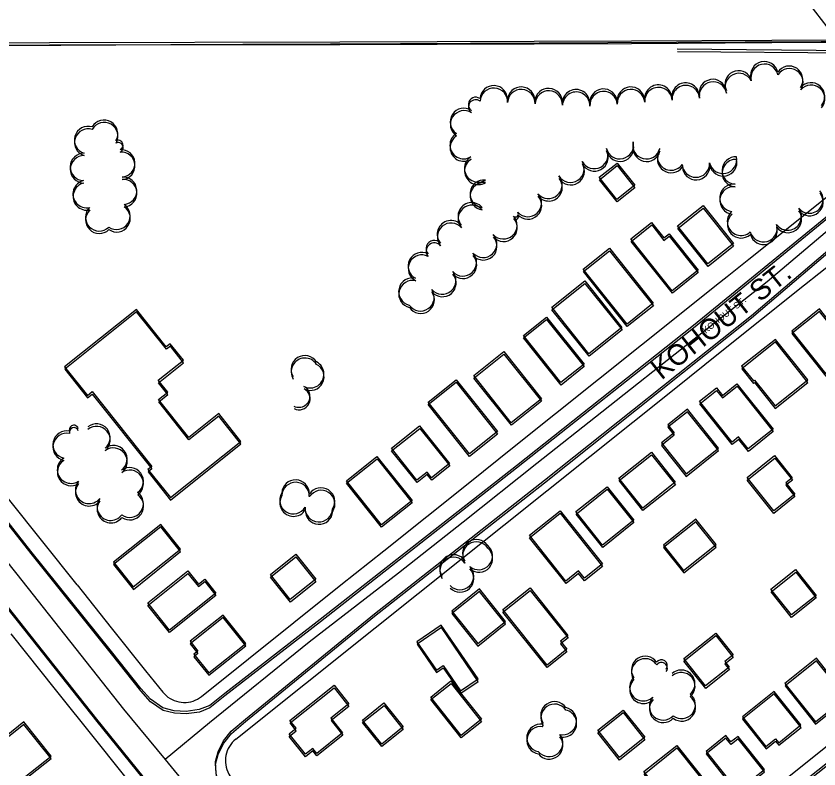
# Model space of a CAD drawing. Extents: x -25029 to 2274964, y -81170 to 687028.
# Drawn here: x 12670 to 13255, y -65875 to -65327 of the extents above; entities that cross this region are included whole.
import ezdxf

# ---------------------------------------------------------------- set-up
doc = ezdxf.new("R2010")
doc.units = 0
for name, color, linetype in [('81911BEA - RW_X_Fee_RW', 7, 'Continuous'), ('BLDG', 7, 'Continuous'), ('BRIDGE', 7, 'Continuous'), ('GE_X_CL_2000', 7, 'Continuous'), ('RD_X_RR_1', 7, 'Continuous'), ('ROAD', 7, 'Continuous'), ('ROAD-NAME', 7, 'Continuous'), ('TREES', 7, 'Continuous')]:
    doc.layers.add(name, color=color, linetype=linetype)

msp = doc.modelspace()

# ---------------------------------------------------------------- linework, layer by layer
at = {"layer": '81911BEA - RW_X_Fee_RW'}
for points in [[(13201.23, -65345.42), (13643.84, -65343.4), (13743.86, -65342.94), (13844.55, -65342.48)], [(12542.98, -65348.56), (12582.98, -65348.37), (12622.99, -65348.18), (12662.99, -65347.99), (12702.99, -65347.8), (12743, -65347.61), (12783, -65347.41), (12835.5, -65347.16), (12875.51, -65346.97), (12899.23, -65346.86), (12950.24, -65346.62), (13001.22, -65346.37), (13201.23, -65345.42)], [(12805.22, -65822.03), (12906.8, -65740.88), (12938.06, -65715.9), (12969.33, -65690.92), (13000.59, -65665.94), (13031.81, -65641), (13063.08, -65616.02), (13094.34, -65591.04), (13125.55, -65566.11), (13156.87, -65541.08), (13180.25, -65522.4), (13188.09, -65516.15), (13203.69, -65503.68), (13219.3, -65491.21), (13250.62, -65466.18), (13279.39, -65443.2)], [(12830.25, -65853.25), (12931.76, -65772.13), (12963.08, -65747.1), (12994.29, -65722.16), (13025.5, -65697.22), (13056.82, -65672.2), (13088.03, -65647.26), (13119.29, -65622.28), (13150.56, -65597.29), (13181.77, -65572.35), (13213.03, -65547.37), (13244.3, -65522.38), (13275.51, -65497.44), (13304.33, -65474.41)], [(12714.71, -65740.75), (12689.78, -65709.54), (12664.75, -65678.22), (12639.82, -65647)], [(13474.6, -65687.39), (13414.51, -65735.4), (13383.25, -65760.38), (13367.64, -65772.85), (13352.04, -65785.32), (13320.77, -65810.3), (13289.51, -65835.28), (13258.3, -65860.22), (13226.98, -65885.25), (13195.76, -65910.19), (13164.55, -65935.13), (13133.23, -65960.15), (13102.02, -65985.09), (13002.84, -66064.34)], [(12714.71, -65740.75), (12739.65, -65771.96), (12764.67, -65803.28), (12777.14, -65818.89)], [(12666.5, -65776.54), (12698.76, -65816.91), (12728.13, -65853.68), (12730, -65856.01), (12756.85, -65889.61), (12759.95, -65893.49), (12761.2, -65895.05), (12776.82, -65914.59), (12792.43, -65934.14), (12824.25, -65973.95), (12856.42, -66014.21), (12862.99, -66022.44)], [(12777.14, -65818.89), (12778.33, -65820.2), (12779.52, -65821.41), (12780.91, -65822.52), (12782.4, -65823.44), (12783.9, -65824.35), (12785.49, -65824.96), (12787.19, -65825.58), (12788.88, -65825.99), (12790.58, -65826.31), (12792.28, -65826.42), (12794.08, -65826.34), (12795.78, -65826.15), (12797.48, -65825.87), (12799.19, -65825.38), (12800.79, -65824.69), (12802.4, -65823.91), (12803.81, -65823.02), (12805.22, -65822.03)], [(12830.25, -65853.25), (12828.94, -65854.44), (12827.73, -65855.63), (12826.62, -65857.02), (12825.6, -65858.51), (12824.79, -65860), (12824.08, -65861.6), (12823.56, -65863.29), (12823.15, -65864.99), (12822.83, -65866.69), (12822.72, -65868.38), (12822.8, -65870.19), (12822.99, -65871.89), (12823.27, -65873.59), (12823.76, -65875.29), (12824.44, -65876.9), (12825.13, -65878.51), (12826.02, -65879.91), (12827.11, -65881.32)]]:
    msp.add_lwpolyline(points, dxfattribs=at)
at = {"layer": 'BLDG'}
for points in [[(13107.84, -65433.64), (13120.72, -65449.79), (13107.81, -65460.08), (13094.93, -65443.94)], [(13107.96, -65435.46), (13120.83, -65451.61), (13107.92, -65461.9), (13095.05, -65445.76)], [(13170.49, -65464.55), (13192.61, -65492.29), (13174.01, -65507.14), (13151.88, -65479.39)], [(13170.6, -65466.37), (13192.72, -65494.12), (13174.12, -65508.96), (13151.99, -65481.21)], [(13133, -65476.92), (13141.92, -65488.1), (13145.73, -65485.06), (13166.85, -65511.55), (13148, -65526.58), (13117.96, -65488.92)], [(13133.11, -65478.74), (13142.03, -65489.92), (13145.84, -65486.88), (13166.96, -65513.37), (13148.11, -65528.4), (13118.07, -65490.74)], [(13102.32, -65495.7), (13134.22, -65535.69), (13115.16, -65550.88), (13083.26, -65510.9)], [(13102.43, -65497.52), (13134.32, -65537.51), (13115.26, -65552.7), (13083.37, -65512.71)], [(13084.31, -65519.43), (13111.39, -65553.37), (13087.36, -65572.54), (13060.29, -65538.59)], [(13084.42, -65521.24), (13111.49, -65555.19), (13087.46, -65574.35), (13060.39, -65540.4)], [(12722.26, -65602.78), (12725.69, -65600.05), (12769.16, -65654.54), (12766.36, -65656.78), (12782.65, -65677.21), (12833.97, -65636.29), (12817.83, -65616.05), (12796.06, -65633.41), (12774.06, -65605.84), (12780.79, -65600.47), (12773.89, -65591.83), (12792.16, -65577.26), (12782.54, -65565.2), (12779.66, -65567.5), (12757.9, -65540.22), (12705.62, -65581.91)], [(12722.36, -65604.55), (12725.79, -65601.82), (12769.25, -65656.32), (12766.45, -65658.56), (12782.74, -65678.99), (12834.06, -65638.07), (12817.92, -65617.83), (12796.15, -65635.19), (12774.16, -65607.62), (12780.89, -65602.25), (12773.99, -65593.61), (12792.26, -65579.04), (12782.64, -65566.98), (12779.76, -65569.28), (12758, -65541.99), (12705.72, -65583.68)], [(13235.03, -65555.95), (13259.68, -65586.86), (13269.58, -65578.97), (13265.13, -65573.39), (13275.45, -65565.17), (13255.24, -65539.83)], [(13235.13, -65557.78), (13259.78, -65588.7), (13269.68, -65580.81), (13265.23, -65575.23), (13275.55, -65567.01), (13255.34, -65541.66)], [(13056.48, -65545.8), (13083.8, -65580.06), (13066.99, -65593.46), (13039.67, -65559.2)], [(13056.58, -65547.61), (13083.9, -65581.87), (13067.09, -65595.27), (13039.77, -65561.01)], [(13198.58, -65581.61), (13207.11, -65592.3), (13207.87, -65591.69), (13222.85, -65610.47), (13246.64, -65591.5), (13223.14, -65562.03)], [(13198.68, -65583.44), (13207.21, -65594.13), (13207.97, -65593.52), (13222.95, -65612.3), (13246.74, -65593.33), (13223.24, -65563.86)], [(13025.36, -65570.91), (13052.77, -65605.28), (13030.89, -65622.73), (13003.47, -65588.37)], [(13025.46, -65572.72), (13052.87, -65607.09), (13030.98, -65624.54), (13003.57, -65590.17)], [(12990.63, -65591.42), (13020.77, -65629.2), (13000.44, -65645.42), (12970.3, -65607.63)], [(12990.73, -65593.22), (13020.86, -65631.01), (13000.53, -65647.22), (12970.4, -65609.43)], [(13180.16, -65597.34), (13184.56, -65602.85), (13195.16, -65594.39), (13221.49, -65627.39), (13203.4, -65641.82), (13196.35, -65632.99), (13191.63, -65636.76), (13167.95, -65607.09)], [(13180.26, -65599.17), (13184.66, -65604.68), (13195.26, -65596.22), (13221.58, -65629.22), (13203.49, -65643.65), (13196.44, -65634.82), (13191.72, -65638.59), (13168.05, -65608.91)], [(13144.79, -65624.22), (13149.4, -65630), (13140.12, -65637.39), (13158.12, -65659.96), (13181.64, -65641.19), (13159.04, -65612.86)], [(13144.88, -65626.04), (13149.49, -65631.82), (13140.21, -65639.21), (13158.21, -65661.78), (13181.73, -65643.02), (13159.13, -65614.68)], [(12964.07, -65625.02), (12985.93, -65652.43), (12972.85, -65662.85), (12969.52, -65658.68), (12962.16, -65664.55), (12943.63, -65641.32)], [(12964.16, -65626.82), (12986.02, -65654.23), (12972.94, -65664.65), (12969.61, -65660.48), (12962.25, -65666.35), (12943.72, -65643.12)], [(12933.02, -65647.2), (12958.58, -65679.25), (12936.37, -65696.96), (12910.81, -65664.92)], [(13150.28, -65666.02), (13126.62, -65684.89), (13109.19, -65663.02), (13132.85, -65644.16)], [(13150.37, -65667.84), (13126.71, -65686.71), (13109.28, -65664.84), (13132.94, -65645.98)], [(13222.57, -65646.69), (13235.38, -65662.75), (13230.74, -65666.45), (13237.3, -65674.67), (13221.92, -65686.94), (13202.55, -65662.65)], [(12933.11, -65649), (12958.67, -65681.05), (12936.45, -65698.76), (12910.9, -65666.71)], [(13222.66, -65648.52), (13235.47, -65664.58), (13230.83, -65668.28), (13237.39, -65676.5), (13222.01, -65688.77), (13202.64, -65664.48)], [(13120.07, -65693.66), (13097.31, -65711.8), (13077.89, -65687.46), (13100.64, -65669.31)], [(13120.15, -65695.48), (13097.39, -65713.62), (13077.98, -65689.27), (13100.73, -65671.13)], [(13066.37, -65686.88), (13097.18, -65725.49), (13084.06, -65735.96), (13079.83, -65730.65), (13070.62, -65737.98), (13044.06, -65704.68)], [(13066.46, -65688.69), (13097.26, -65727.31), (13084.14, -65737.77), (13079.91, -65732.46), (13070.7, -65739.79), (13044.14, -65706.49)], [(13156.34, -65730.25), (13179.94, -65711.42), (13165.23, -65692.99), (13141.63, -65711.82)], [(13156.42, -65732.07), (13180.02, -65713.25), (13165.32, -65694.81), (13141.71, -65713.64)], [(12755.62, -65742.31), (12790.07, -65714.82), (12775.69, -65696.79), (12741.24, -65724.27)], [(12755.7, -65744.08), (12790.15, -65716.6), (12775.77, -65698.57), (12741.32, -65726.04)], [(12873.97, -65718.52), (12888.5, -65736.73), (12869.98, -65751.49), (12855.46, -65733.28)], [(12874.05, -65720.31), (12888.58, -65738.52), (12870.06, -65753.28), (12855.54, -65735.07)], [(13237.85, -65729.65), (13252.82, -65748.42), (13234.89, -65762.72), (13219.92, -65743.95)], [(12766.16, -65753.95), (12795.39, -65730.63), (12803.1, -65740.3), (12807.67, -65736.66), (12815.79, -65746.84), (12782, -65773.79)], [(12766.24, -65755.72), (12795.47, -65732.41), (12803.18, -65742.08), (12807.75, -65738.44), (12815.87, -65748.62), (12782.08, -65775.57)], [(13237.93, -65731.48), (13252.9, -65750.25), (13234.97, -65764.55), (13220, -65745.78)], [(12987.55, -65759.85), (13006.46, -65783.54), (13026.59, -65767.47), (13007.69, -65743.79)], [(12987.63, -65761.65), (13006.53, -65785.34), (13026.67, -65769.28), (13007.77, -65745.59)], [(13044.55, -65742.98), (13072.13, -65777.55), (13066.69, -65781.88), (13071.34, -65787.71), (13056.92, -65799.21), (13024.7, -65758.81)], [(13044.63, -65744.79), (13072.2, -65779.36), (13066.76, -65783.69), (13071.41, -65789.52), (13056.99, -65801.02), (13024.78, -65760.62)], [(12796.99, -65781.88), (12802.69, -65789.03), (12799.78, -65791.34), (12810.57, -65804.87), (12837.5, -65783.4), (12821, -65762.73)], [(12797.06, -65783.66), (12802.76, -65790.81), (12799.85, -65793.12), (12810.64, -65806.65), (12837.57, -65785.18), (12821.08, -65764.51)], [(12962.18, -65782.18), (12976.33, -65802.87), (12981.31, -65799.47), (12993.95, -65817.95), (13006.65, -65809.27), (12979.85, -65770.09)], [(12962.25, -65783.98), (12976.4, -65804.67), (12981.38, -65801.27), (12994.02, -65819.75), (13006.72, -65811.07), (12979.93, -65771.89)], [(13192.34, -65791.74), (13186.27, -65796.58), (13189.54, -65800.69), (13172.34, -65814.41), (13156.41, -65794.44), (13179.68, -65775.87)], [(13192.41, -65793.57), (13186.34, -65798.41), (13189.61, -65802.52), (13172.41, -65816.23), (13156.48, -65796.26), (13179.75, -65777.7)], [(13252.3, -65840.44), (13265.97, -65829.53), (13263.55, -65826.5), (13272.91, -65819.04), (13253.09, -65794.18), (13230.06, -65812.55)], [(13252.37, -65842.27), (13266.04, -65831.37), (13263.62, -65828.34), (13272.98, -65820.88), (13253.16, -65796.01), (13230.13, -65814.38)], [(12986.95, -65810.78), (13009.14, -65838.61), (12994.41, -65850.36), (12972.21, -65822.53)], [(12912.58, -65827.48), (12899.59, -65837.84), (12908.09, -65848.49), (12889.21, -65863.55), (12886.32, -65859.92), (12881, -65864.17), (12869.12, -65849.29), (12874.22, -65845.22), (12869.69, -65839.54), (12901.79, -65813.94)], [(12912.65, -65829.27), (12899.66, -65839.63), (12908.16, -65850.28), (12889.27, -65865.34), (12886.38, -65861.71), (12881.06, -65865.96), (12869.19, -65851.08), (12874.29, -65847.01), (12869.76, -65841.33), (12901.86, -65815.73)], [(12987.02, -65812.58), (13009.21, -65840.41), (12994.48, -65852.16), (12972.28, -65824.33)], [(13216.27, -65858.37), (13223.26, -65852.79), (13225.57, -65855.69), (13241.77, -65842.77), (13222.29, -65818.35), (13199.1, -65836.85)], [(13216.33, -65860.2), (13223.33, -65854.62), (13225.64, -65857.52), (13241.84, -65844.6), (13222.36, -65820.18), (13199.17, -65838.68)], [(12938.17, -65826.72), (12952.15, -65844.26), (12936.5, -65856.74), (12922.52, -65839.21)], [(12938.24, -65828.52), (12952.22, -65846.06), (12936.57, -65858.54), (12922.59, -65841)], [(13112.28, -65831.91), (13128.08, -65851.73), (13109.56, -65866.5), (13093.75, -65846.68)], [(13112.35, -65833.73), (13128.15, -65853.55), (13109.62, -65868.32), (13093.82, -65848.5)], [(12646.04, -65864.55), (12665.83, -65889.36), (12695.81, -65865.45), (12676.01, -65840.64)], [(12646.1, -65866.31), (12665.89, -65891.12), (12695.87, -65867.22), (12676.08, -65842.4)], [(13215.19, -65875.2), (13195.94, -65851.08), (13190.8, -65855.18), (13187.09, -65850.54), (13172.65, -65862.07), (13195.6, -65890.83)], [(13215.25, -65877.03), (13196.01, -65852.91), (13190.87, -65857.01), (13187.16, -65852.37), (13172.71, -65863.89), (13195.66, -65892.66)], [(13151.4, -65857.68), (13180.06, -65893.61), (13156.11, -65912.71), (13127.46, -65876.77)], [(13151.46, -65859.5), (13180.12, -65895.44), (13156.17, -65914.53), (13127.52, -65878.59)]]:
    msp.add_lwpolyline(points, close=True, dxfattribs=at)
at = {"layer": 'BRIDGE'}
for points in [[(13151.64, -65350.49), (13278.09, -65351.58), (13485.34, -65351.23), (13745.66, -65351.15), (13881.9, -65349.93), (14016.29, -65348.19)], [(13151.77, -65352.31), (13278.22, -65353.42), (13485.47, -65353.09), (13745.79, -65353.04), (13882.03, -65351.84), (14016.42, -65350.12)]]:
    msp.add_lwpolyline(points, dxfattribs=at)
at = {"layer": 'GE_X_CL_2000'}
for points in [[(12345.17, -65317.55), (12363.07, -65338.27), (12372.51, -65350.05), (12376.6, -65355.5), (12400.74, -65392.96), (12422.67, -65422.31), (12481.73, -65498.14), (12583.63, -65623.46), (12670.9, -65733.01), (12748.64, -65831.4), (12778.76, -65867.92)], [(13270.39, -65475.19), (13217.18, -65520.04), (13160.53, -65564.66), (13096.86, -65615.07), (13049.39, -65652.38), (12995.91, -65695.22), (12948.68, -65732.25), (12883.59, -65782.39), (12811.26, -65841.34), (12778.76, -65867.92)], [(12778.76, -65867.92), (12787.66, -65878.71), (12808.48, -65903.6), (12837.91, -65939.86), (12899.12, -66018.11), (12947.28, -66078.91), (12972.46, -66109.83)]]:
    msp.add_lwpolyline(points, dxfattribs=at)
at = {"layer": 'RD_X_RR_1'}
msp.add_line((13207.5, -65265.32), (13264.66, -65339.76), dxfattribs=at)
at = {"layer": 'ROAD'}
for points in [[(12517.26, -65346.9), (12694.59, -65345.78), (12906.01, -65345.47), (13118.31, -65344.67), (13220.47, -65344.06), (13495.54, -65343.45), (13818.49, -65342.16), (13881.58, -65342.01)], [(12517.39, -65348.64), (12694.72, -65347.55), (12906.14, -65347.26), (13118.44, -65346.49), (13220.6, -65345.89), (13495.67, -65345.31), (13818.62, -65344.06), (13881.71, -65343.92)], [(13266.38, -65467.89), (13163.45, -65551.95), (13034.54, -65654.09)], [(13266.49, -65469.73), (13163.55, -65553.77), (13034.63, -65655.9)], [(13328.32, -65817.04), (13172.74, -65940.58), (13041.71, -66044.42), (13008.63, -66071.11), (13000.4, -66073.89), (12989.49, -66075.8), (12978.26, -66075.23), (12969.9, -66072.58), (12962.82, -66067.55), (12955.95, -66060.68), (12917.7, -66012.55), (12853.02, -65930.89), (12822.68, -65893.03), (12818.21, -65886.04), (12816.07, -65878.37), (12815.48, -65869.51), (12817.47, -65862.43), (12821.39, -65854.36), (12826.99, -65847.2), (12837.36, -65838.54), (12931.15, -65761.84), (13054.99, -65664.57), (13205.66, -65544.56), (13279.25, -65481.97)], [(13328.39, -65818.88), (13172.79, -65942.4), (13041.75, -66046.23), (13008.67, -66072.91), (13000.44, -66075.69), (12989.53, -66077.6), (12978.3, -66077.03), (12969.94, -66074.38), (12962.86, -66069.35), (12955.99, -66062.48), (12917.75, -66014.34), (12853.08, -65932.68), (12822.74, -65894.81), (12818.27, -65887.82), (12816.13, -65880.15), (12815.54, -65871.29), (12817.53, -65864.21), (12821.46, -65856.14), (12827.06, -65848.98), (12837.43, -65840.32), (12931.23, -65763.64), (13055.08, -65666.38), (13205.76, -65546.39), (13279.36, -65483.81)], [(13034.54, -65654.09), (12891.79, -65766), (12822.3, -65819.88), (12811.35, -65828.63), (12803.7, -65831.59), (12794.1, -65832.96), (12785.54, -65832.52), (12777.26, -65830.43), (12768.24, -65824.06), (12761.09, -65816.19), (12739.75, -65789.26), (12681.16, -65716.14), (12624.95, -65644.86)], [(13034.63, -65655.9), (12891.87, -65767.79), (12822.37, -65821.66), (12811.42, -65830.41), (12803.77, -65833.37), (12794.17, -65834.74), (12785.61, -65834.3), (12777.33, -65832.21), (12768.31, -65825.84), (12761.16, -65817.96), (12739.82, -65791.03), (12681.24, -65717.9), (12625.04, -65646.62)], [(12629.6, -65713.35), (12676.57, -65772.31), (12728.99, -65838.47), (12791.35, -65915.68)], [(12629.68, -65715.11), (12676.65, -65774.07), (12729.06, -65840.24), (12791.41, -65917.46)]]:
    msp.add_lwpolyline(points, dxfattribs=at)
at = {"layer": 'TREES'}
for centre, radius, start, end in [((13215.11, -65369.74), 10, 13.01536, 193.01536), ((13215.23, -65371.57), 10, 13.00836, 193.00836), ((13196.4, -65376.41), 10, 26.26467, 206.26467), ((13233.19, -65373), 10, 326.52014, 146.52014), ((13233.31, -65374.84), 10, 326.51314, 146.51314), ((13177.6, -65382.67), 10, 10.53188, 190.53188), ((13196.52, -65378.25), 10, 26.25767, 206.25767), ((13018.06, -65387.22), 10, 357.10804, 177.10804), ((13018.18, -65389.03), 10, 357.10104, 177.10104), ((13038.04, -65388.23), 10, 357.10804, 177.10804), ((13058.01, -65389.24), 10, 357.10804, 177.10804), ((13117.91, -65388.2), 10, 4.18134, 184.18134), ((13137.85, -65386.73), 10, 4.26973, 184.26973), ((13137.97, -65388.55), 10, 4.26273, 184.26273), ((13157.8, -65385.24), 10, 4.26973, 184.26973), ((13157.91, -65387.07), 10, 4.26273, 184.26273), ((13177.72, -65384.5), 10, 10.52488, 190.52488), ((13249.07, -65385.09), 10, 318.90185, 138.90185), ((13249.19, -65386.93), 10, 318.89485, 138.89485), ((13038.15, -65390.04), 10, 357.10104, 177.10104), ((13058.13, -65391.05), 10, 357.10104, 177.10104), ((13077.99, -65390.07), 10, 358.14887, 178.14887), ((13078.11, -65391.88), 10, 358.14187, 178.14187), ((13097.96, -65389.66), 10, 4.18134, 184.18134), ((13098.08, -65391.48), 10, 4.17434, 184.17434), ((13118.02, -65390.03), 10, 4.17434, 184.17434), ((13004.93, -65391), 5.31, 53.72039, 233.72039), ((13005.05, -65392.81), 5.31, 53.71339, 233.71339), ((12996.36, -65403.67), 10, 57.12392, 237.12392), ((12996.48, -65405.48), 10, 57.11692, 237.11692), ((12734.37, -65412.3), 10, 330.12795, 150.12795), ((12722.78, -65416.89), 10, 73.06457, 253.06457), ((12722.9, -65418.66), 10, 73.05757, 253.05757), ((12734.48, -65414.08), 10, 330.12095, 150.12095), ((12996.2, -65420.58), 10, 121.75132, 301.75132), ((12996.31, -65422.38), 10, 121.74432, 301.74432), ((12744.56, -65420.58), 3.63, 294.70685, 114.70685), ((12744.67, -65422.36), 3.63, 294.69985, 114.69985), ((13109.85, -65420.65), 10, 193.6628, 13.6628), ((13109.96, -65422.47), 10, 193.6558, 13.6558), ((13129.27, -65420.69), 10, 166.07766, 346.07766), ((13129.38, -65422.52), 10, 166.07066, 346.07066), ((12746.8, -65433.86), 10, 274.15363, 94.15363), ((12746.92, -65435.64), 10, 274.14663, 94.14663), ((13091.3, -65427.71), 10, 208.01821, 28.01821), ((13091.41, -65429.53), 10, 208.01121, 28.01121), ((13147.13, -65428.88), 10, 144.67446, 324.67446), ((13147.25, -65430.71), 10, 144.66746, 324.66746), ((12719.7, -65436.45), 10, 89.01286, 269.01286), ((12719.81, -65438.23), 10, 89.00586, 269.00586), ((13006.75, -65437.57), 10, 121.93612, 301.93612), ((13006.86, -65439.38), 10, 121.92912, 301.92912), ((13185.02, -65431.26), 10, 192.35395, 12.35395), ((13185.13, -65433.09), 10, 192.34695, 12.34695), ((13194.29, -65439.11), 10, 87.14368, 267.14368), ((13194.4, -65440.94), 10, 87.13668, 267.13668), ((13074, -65437.71), 10, 212.02503, 32.02503), ((13074.11, -65439.53), 10, 212.01803, 32.01803), ((13165.27, -65434.03), 10, 183.63754, 3.63754), ((13165.39, -65435.86), 10, 183.63054, 3.63054), ((13057.9, -65449.49), 10, 220.35642, 40.35642), ((12721.71, -65456.21), 10, 102.61099, 282.61099), ((12721.82, -65457.98), 10, 102.60399, 282.60399), ((12748.25, -65453.81), 10, 274.15363, 94.15363), ((12748.36, -65455.58), 10, 274.14663, 94.14663), ((13010.84, -65455.98), 10, 83.11957, 263.11957), ((13010.95, -65457.79), 10, 83.11257, 263.11257), ((13058.01, -65451.3), 10, 220.34942, 40.34942), ((13192.62, -65459.02), 10, 83.24283, 263.24283), ((13192.73, -65460.85), 10, 83.23583, 263.23583), ((13247.86, -65460.18), 10, 219.94785, 39.94785), ((13042.89, -65462.71), 10, 222.40621, 42.40621), ((13043, -65464.52), 10, 222.39921, 42.39921), ((13247.97, -65462.02), 10, 219.94085, 39.94085), ((12730.84, -65473.16), 10, 133.99099, 313.99099), ((12743.38, -65472.07), 10, 235.97318, 55.97318), ((12743.49, -65473.85), 10, 235.96618, 55.96618), ((13002.06, -65472.43), 10, 40.72423, 220.72423), ((13002.17, -65474.24), 10, 40.71723, 220.71723), ((13232.12, -65472.51), 10, 216.18379, 36.18379), ((12730.95, -65474.94), 10, 133.98399, 313.98399), ((13025.11, -65478.95), 10, 222.40621, 42.40621), ((13034, -65470.83), 2.04, 222.40621, 42.40621), ((13034.11, -65472.64), 2.04, 222.39921, 42.39921), ((13198.12, -65476.4), 10, 131.91114, 311.91114), ((13198.23, -65478.23), 10, 131.90414, 311.90414), ((13232.23, -65474.34), 10, 216.17679, 36.17679), ((12986.91, -65485.48), 10, 40.72423, 220.72423), ((12987.01, -65487.29), 10, 40.71723, 220.71723), ((13025.21, -65480.76), 10, 222.39921, 42.39921), ((13214.42, -65481.12), 10, 195.74772, 15.74772), ((13214.53, -65482.96), 10, 195.74072, 15.74072), ((12974.81, -65495.89), 5.96, 40.72423, 220.72423), ((13010.34, -65492.44), 10, 222.40621, 42.40621), ((13010.45, -65494.25), 10, 222.39921, 42.39921), ((12974.92, -65497.7), 5.96, 40.71723, 220.71723), ((12965.74, -65508.68), 10, 62.87257, 242.87257), ((12965.84, -65510.48), 10, 62.86557, 242.86557), ((12995.57, -65505.93), 10, 222.40621, 42.40621), ((12995.68, -65507.73), 10, 222.39921, 42.39921), ((12980.6, -65519.19), 10, 220.65324, 40.65324), ((12958.86, -65527.3), 10, 76.5692, 256.5692), ((12958.96, -65529.11), 10, 76.5622, 256.5622), ((12980.7, -65520.99), 10, 220.64624, 40.64624), ((12964.78, -65531.37), 10, 214.50854, 34.50854), ((12964.88, -65533.17), 10, 214.50154, 34.50154), ((12880.54, -65583.8), 10, 32.0405, 212.0405), ((12880.64, -65585.6), 10, 32.0335, 212.0335), ((12884.48, -65587.41), 10, 242.98522, 62.98522), ((12884.57, -65589.2), 10, 242.97822, 62.97822), ((12876.29, -65603.47), 8.03, 242.98522, 62.98522), ((12876.38, -65605.26), 8.03, 242.97822, 62.97822), ((12712.38, -65627.85), 3.34, 18.1706, 198.1706), ((12728.81, -65633.55), 10, 309.17249, 129.17249), ((12707.09, -65638.67), 10, 77.82554, 257.82554), ((12707.18, -65640.44), 10, 77.81854, 257.81854), ((12712.46, -65629.62), 3.34, 18.1636, 198.1636), ((12728.89, -65635.33), 10, 309.16549, 129.16549), ((12741.14, -65649.29), 10, 306.98045, 126.98045), ((12741.22, -65651.07), 10, 306.97345, 126.97345), ((12710.35, -65656.88), 10, 122.46632, 302.46632), ((12710.43, -65658.65), 10, 122.45932, 302.45932), ((12753, -65665.4), 10, 305.75848, 125.75848), ((12753.08, -65667.17), 10, 305.75148, 125.75148), ((12723.48, -65671.62), 10, 140.94866, 320.94866), ((12873.74, -65674.3), 10, 357.75152, 177.75152), ((12723.57, -65673.39), 10, 140.94166, 320.94166), ((12873.82, -65676.09), 10, 357.74452, 177.74452), ((12892.37, -65680.12), 10, 327.32134, 147.32134), ((12753.07, -65681.68), 10, 234.76123, 54.76123), ((12753.15, -65683.46), 10, 234.75423, 54.75423), ((12872.28, -65679.11), 10, 148.64498, 328.64498), ((12872.36, -65680.9), 10, 148.63798, 328.63798), ((12883.84, -65674.7), 0.113, 352.74007, 172.74007), ((12883.92, -65676.5), 0.113, 352.73307, 172.73307), ((12892.45, -65681.91), 10, 327.31434, 147.31434), ((12739.28, -65683.88), 10, 143.38348, 323.38348), ((12739.36, -65685.66), 10, 143.37648, 323.37648), ((12890.8, -65684.92), 10, 176.54597, 356.54597), ((12890.89, -65686.71), 10, 176.53897, 356.53897), ((13005.39, -65717.71), 10, 33.6747, 213.6747), ((13005.47, -65719.52), 10, 33.6677, 213.6677), ((13007.21, -65719.77), 10, 229.47366, 49.47366), ((13007.29, -65721.58), 10, 229.46666, 49.46666), ((12988.74, -65728.8), 10, 33.6747, 213.6747), ((12988.82, -65730.61), 10, 33.6677, 213.6677), ((12993.53, -65734.32), 10, 224.0704, 44.0704), ((12993.6, -65736.13), 10, 224.0634, 44.0634), ((13128.33, -65802.7), 10, 33.42242, 213.42242), ((13128.39, -65804.52), 10, 33.41542, 213.41542), ((13140.17, -65799.63), 4.26, 325.10894, 145.10894), ((13140.24, -65801.46), 4.26, 325.10194, 145.10194), ((13154.58, -65812.79), 10, 310.86893, 130.86893), ((13154.64, -65814.62), 10, 310.86193, 130.86193), ((13127, -65815.33), 10, 134.60601, 314.60601), ((13127.07, -65817.15), 10, 134.59901, 314.59901), ((13141.36, -65829.24), 10, 137.22119, 317.22119), ((13154.91, -65828.19), 10, 231.62043, 51.62043), ((13154.98, -65830.02), 10, 231.61343, 51.61343), ((13062.31, -65835.79), 10, 34.42619, 214.42619), ((13062.37, -65837.6), 10, 34.41919, 214.41919), ((13141.43, -65831.06), 10, 137.21419, 317.21419), ((13068.39, -65839.9), 10, 257.50913, 77.50913), ((13068.46, -65841.71), 10, 257.50212, 77.50213), ((13052.14, -65852.18), 10, 80.7622, 260.7622), ((13052.2, -65854), 10, 80.7552, 260.7552), ((13053.9, -65841.88), 0.463, 69.98088, 249.98088), ((13053.96, -65843.69), 0.463, 69.97388, 249.97388), ((13058.38, -65855.86), 10, 218.28344, 38.28344), ((13058.44, -65857.67), 10, 218.27644, 38.27644)]:
    msp.add_arc(centre, radius, start, end, dxfattribs=at)

# ---------------------------------------------------------------- texts
at = {"layer": 'ROAD-NAME'}
for height, rotation, p in [(15, 38.38442, (13140.15, -65592.07)), (4.68, 38.39142, (13172.45, -65557.99))]:
    msp.add_text('KOHOUT ST.', height=height, rotation=rotation, dxfattribs=at).set_placement(p)

doc.saveas('drawing.dxf')
